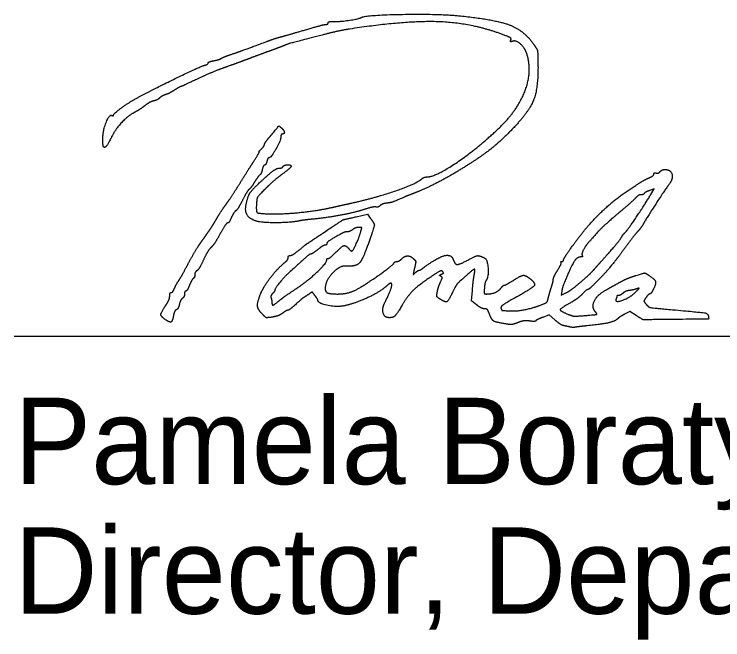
# Model space of a CAD drawing. Extents: x -6.1 to 38, y -7.7 to 22.
# Drawn here: x 25.405 to 26.554, y 4.883 to 5.897 of the extents above; entities that cross this region are included whole.
import ezdxf

# ---------------------------------------------------------------- set-up
doc = ezdxf.new("R2010")
doc.units = 0
for name, color, linetype in [('Default', 7, 'Continuous'), ('SH_Data', 7, 'Continuous'), ('SH_Text', 7, 'Continuous')]:
    doc.layers.add(name, color=color, linetype=linetype)

msp = doc.modelspace()

# ---------------------------------------------------------------- linework, layer by layer
at = {"layer": 'Default'}
for points in [[(26.437, 5.6051), (26.4423, 5.614), (26.435, 5.6114)], [(25.9596, 5.5689), (25.9776, 5.5729), (25.9823, 5.5668)], [(26.1546, 5.4261), (26.1463, 5.4324), (26.1477, 5.4495)], [(26.2926, 5.4481), (26.2916, 5.4416), (26.3002, 5.446)], [(26.2815, 5.4017), (26.2724, 5.41), (26.2618, 5.4059)], [(26.4134, 5.4088), (26.4028, 5.4156), (26.3944, 5.411)]]:
    msp.add_lwpolyline(points, dxfattribs=at)
for points in [[(25.967, 5.8915), (25.9738, 5.8957), (26.0908, 5.8979), (26.1252, 5.8946)], [(26.1252, 5.8946), (26.1845, 5.8887), (26.232, 5.8704), (26.2478, 5.8474)], [(25.8773, 5.8719), (25.8934, 5.8766), (25.9082, 5.8805), (25.9103, 5.8805)], [(25.9103, 5.8805), (25.9124, 5.8805), (25.914, 5.8817), (25.914, 5.883)], [(25.914, 5.883), (25.914, 5.8844), (25.9181, 5.8854), (25.923, 5.8853)], [(25.923, 5.8853), (25.9326, 5.885), (25.9636, 5.8893), (25.967, 5.8915)], [(26.1977, 5.8638), (26.1472, 5.8828), (26.0392, 5.8868), (25.9488, 5.873)], [(25.8384, 5.8607), (25.8437, 5.8621), (25.8612, 5.8671), (25.8773, 5.8719)], [(25.9488, 5.873), (25.9396, 5.8716), (25.9196, 5.8673), (25.9044, 5.8633)], [(25.8144, 5.8529), (25.8224, 5.8558), (25.8332, 5.8594), (25.8384, 5.8607)], [(25.9044, 5.8633), (25.8534, 5.8501), (25.8492, 5.8489), (25.8384, 5.8445)], [(26.2101, 5.8552), (26.211, 5.8577), (26.2076, 5.8601), (26.1977, 5.8638)], [(25.758, 5.8323), (25.7728, 5.8374), (25.7792, 5.8398), (25.8144, 5.8529)], [(26.2125, 5.8531), (26.2099, 5.8521), (26.2091, 5.8528), (26.2101, 5.8552)], [(26.2358, 5.8332), (26.2326, 5.843), (26.2181, 5.8553), (26.2125, 5.8531)], [(26.2478, 5.8474), (26.2528, 5.8401), (26.2537, 5.8358), (26.254, 5.8179)], [(25.8156, 5.8361), (25.8057, 5.8325), (25.7906, 5.8269), (25.782, 5.8237)], [(25.8384, 5.8445), (25.8358, 5.8435), (25.8255, 5.8397), (25.8156, 5.8361)], [(25.7286, 5.8217), (25.7336, 5.8226), (25.7387, 5.8242), (25.74, 5.8251)], [(25.74, 5.8251), (25.7414, 5.8261), (25.7495, 5.8294), (25.758, 5.8323)], [(25.782, 5.8237), (25.7735, 5.8204), (25.7573, 5.8145), (25.746, 5.8105)], [(26.1903, 5.712), (26.2213, 5.7414), (26.2451, 5.805), (26.2358, 5.8332)], [(25.602, 5.7601), (25.6323, 5.7764), (25.7059, 5.812), (25.7142, 5.8145)], [(25.7142, 5.8145), (25.7172, 5.8153), (25.7196, 5.8169), (25.7196, 5.818)], [(25.7196, 5.818), (25.7196, 5.8191), (25.7237, 5.8208), (25.7286, 5.8217)], [(26.254, 5.8179), (26.2548, 5.7772), (26.2387, 5.7375), (26.2093, 5.7076)], [(25.746, 5.8105), (25.7348, 5.8065), (25.7145, 5.798), (25.7008, 5.7915)], [(25.7008, 5.7915), (25.6872, 5.785), (25.6755, 5.7797), (25.675, 5.7797)], [(25.675, 5.7797), (25.6744, 5.7797), (25.6699, 5.7772), (25.665, 5.7741)], [(25.6502, 5.7666), (25.6469, 5.7655), (25.6428, 5.7632), (25.641, 5.7614)], [(25.665, 5.7741), (25.6601, 5.771), (25.6534, 5.7676), (25.6502, 5.7666)], [(25.566, 5.7335), (25.566, 5.7357), (25.5914, 5.7544), (25.602, 5.7601)], [(25.6313, 5.7566), (25.6277, 5.7557), (25.6211, 5.7521), (25.6164, 5.7485)], [(25.641, 5.7614), (25.6392, 5.7596), (25.6348, 5.7574), (25.6313, 5.7566)], [(25.6164, 5.7485), (25.6118, 5.7449), (25.6047, 5.7403), (25.6006, 5.7382)], [(25.5489, 5.6956), (25.549, 5.7088), (25.5596, 5.7354), (25.5638, 5.7329)], [(25.5638, 5.7329), (25.565, 5.7321), (25.566, 5.7324), (25.566, 5.7335)], [(25.6006, 5.7382), (25.5901, 5.7328), (25.5702, 5.712), (25.564, 5.6999)], [(25.8162, 5.6946), (25.8348, 5.7167), (25.8341, 5.7162), (25.8382, 5.7128)], [(25.8382, 5.7128), (25.8425, 5.7092), (25.8434, 5.7029), (25.8396, 5.7029)], [(26.0736, 5.6333), (26.0877, 5.6333), (26.1558, 5.6792), (26.1903, 5.712)], [(25.564, 5.6999), (25.5574, 5.687), (25.5521, 5.6801), (25.5502, 5.6819)], [(25.8372, 5.6979), (25.8372, 5.6923), (25.8213, 5.6645), (25.8181, 5.6645)], [(25.8396, 5.7029), (25.8383, 5.7029), (25.8372, 5.7006), (25.8372, 5.6979)], [(26.2093, 5.7076), (26.1907, 5.6887), (26.1583, 5.6638), (26.1278, 5.6449)], [(25.5502, 5.6819), (25.5494, 5.6827), (25.5488, 5.6889), (25.5489, 5.6956)], [(25.806, 5.6789), (25.8087, 5.6816), (25.8108, 5.6847), (25.8108, 5.6859)], [(25.8108, 5.6859), (25.8108, 5.6871), (25.8133, 5.691), (25.8162, 5.6946)], [(25.7933, 5.6585), (25.7988, 5.6671), (25.8029, 5.6741), (25.8023, 5.6741)], [(25.8023, 5.6741), (25.8017, 5.6741), (25.8034, 5.6763), (25.806, 5.6789)], [(25.8181, 5.6645), (25.8171, 5.6645), (25.8155, 5.6618), (25.8147, 5.6585)], [(25.7712, 5.6235), (25.7778, 5.6341), (25.7878, 5.6499), (25.7933, 5.6585)], [(25.811, 5.6525), (25.8098, 5.6525), (25.8081, 5.6493), (25.8073, 5.6454)], [(25.8147, 5.6585), (25.8138, 5.6552), (25.8122, 5.6525), (25.811, 5.6525)], [(25.854, 5.6505), (25.854, 5.6494), (25.8473, 5.6435), (25.839, 5.6374)], [(25.8408, 5.6501), (25.8426, 5.653), (25.854, 5.6534), (25.854, 5.6505)], [(25.8024, 5.6236), (25.8181, 5.6382), (25.8309, 5.6477), (25.8348, 5.6477)], [(25.8073, 5.6454), (25.8064, 5.6414), (25.8046, 5.6375), (25.8034, 5.6368)], [(25.8348, 5.6477), (25.8373, 5.6477), (25.84, 5.6488), (25.8408, 5.6501)], [(26.1278, 5.6449), (26.1086, 5.6331), (26.0674, 5.6121), (26.0532, 5.607)], [(26.442, 5.6383), (26.442, 5.6398), (26.4436, 5.6405), (26.4455, 5.6397)], [(26.4455, 5.6397), (26.4474, 5.639), (26.4502, 5.64), (26.4518, 5.6419)], [(26.4518, 5.6419), (26.4533, 5.6438), (26.457, 5.6453), (26.46, 5.6453)], [(26.46, 5.6453), (26.4694, 5.6453), (26.4731, 5.6293), (26.4657, 5.6203)], [(25.8034, 5.6368), (25.8021, 5.636), (25.7983, 5.6308), (25.7949, 5.6253)], [(25.839, 5.6374), (25.8308, 5.6313), (25.8183, 5.6204), (25.8113, 5.6132)], [(25.9536, 5.5914), (25.9906, 5.5996), (26.0569, 5.6225), (26.0654, 5.63)], [(26.0654, 5.63), (26.0675, 5.6318), (26.0712, 5.6333), (26.0736, 5.6333)], [(26.4053, 5.6149), (26.4242, 5.6272), (26.4261, 5.6283), (26.4342, 5.632)], [(26.4342, 5.632), (26.4385, 5.6339), (26.442, 5.6367), (26.442, 5.6383)], [(25.7495, 5.5905), (25.7549, 5.598), (25.7646, 5.6128), (25.7712, 5.6235)], [(25.7811, 5.5889), (25.7839, 5.602), (25.79, 5.612), (25.8024, 5.6236)], [(25.7949, 5.6253), (25.7915, 5.6198), (25.7874, 5.6142), (25.7857, 5.6129)], [(26.4657, 5.6203), (26.4616, 5.6153), (26.4287, 5.5648), (26.4256, 5.5587)], [(25.7857, 5.6129), (25.784, 5.6116), (25.7794, 5.6039), (25.7754, 5.596)], [(25.8113, 5.6132), (25.8005, 5.6023), (25.7984, 5.5986), (25.7978, 5.5904)], [(26.0532, 5.607), (26.0486, 5.6053), (26.0416, 5.6026), (26.0376, 5.6008)], [(26.3106, 5.5224), (26.3329, 5.5532), (26.3779, 5.5973), (26.4053, 5.6149)], [(26.3942, 5.5421), (26.397, 5.5441), (26.4252, 5.5856), (26.437, 5.6051)], [(26.421, 5.6045), (26.4188, 5.6045), (26.4148, 5.6021), (26.4121, 5.5991)], [(26.4263, 5.6067), (26.4256, 5.6055), (26.4232, 5.6045), (26.421, 5.6045)], [(26.435, 5.6114), (26.4309, 5.61), (26.427, 5.6079), (26.4263, 5.6067)], [(25.7754, 5.596), (25.7713, 5.588), (25.7663, 5.58), (25.7641, 5.5782)], [(26.0376, 5.6008), (26.0206, 5.5934), (26.0157, 5.5917), (26.009, 5.5909)], [(26.4121, 5.5991), (26.4094, 5.5962), (26.397, 5.5851), (26.3844, 5.5746)], [(25.7328, 5.5649), (25.7366, 5.5715), (25.7441, 5.5831), (25.7495, 5.5905)], [(25.7964, 5.5621), (25.786, 5.566), (25.7789, 5.5784), (25.7811, 5.5889)], [(25.7978, 5.5904), (25.797, 5.5769), (25.801, 5.5741), (25.8216, 5.5735)], [(25.8216, 5.5735), (25.8409, 5.573), (25.8987, 5.5791), (25.92, 5.5839)], [(25.92, 5.5839), (25.928, 5.5857), (25.9431, 5.5891), (25.9536, 5.5914)], [(25.9914, 5.5847), (25.9898, 5.5853), (25.9817, 5.5836), (25.9734, 5.5809)], [(25.9982, 5.5868), (25.9961, 5.585), (25.9931, 5.5841), (25.9914, 5.5847)], [(26.009, 5.5909), (26.0052, 5.5905), (26.0003, 5.5887), (25.9982, 5.5868)], [(25.7641, 5.5782), (25.7619, 5.5764), (25.7587, 5.5713), (25.7568, 5.5669)], [(25.9734, 5.5809), (25.957, 5.5756), (25.9119, 5.5672), (25.8881, 5.5649)], [(26.3844, 5.5746), (26.3648, 5.558), (26.3531, 5.5466), (26.3364, 5.5278)], [(25.7197, 5.5443), (25.7231, 5.549), (25.7289, 5.5583), (25.7328, 5.5649)], [(25.7511, 5.5589), (25.7498, 5.5589), (25.7444, 5.551), (25.7391, 5.5414)], [(25.7568, 5.5669), (25.755, 5.5625), (25.7524, 5.5589), (25.7511, 5.5589)], [(25.8677, 5.5622), (25.854, 5.5592), (25.8045, 5.5591), (25.7964, 5.5621)], [(25.8881, 5.5649), (25.8798, 5.5641), (25.8706, 5.5629), (25.8677, 5.5622)], [(25.9056, 5.5425), (25.9373, 5.5635), (25.9387, 5.5642), (25.9596, 5.5689)], [(25.9823, 5.5668), (25.9889, 5.558), (25.9888, 5.5531), (25.981, 5.5306)], [(26.4256, 5.5587), (26.4238, 5.5552), (26.4199, 5.5498), (26.417, 5.5465)], [(25.9538, 5.5481), (25.9512, 5.5461), (25.9473, 5.5445), (25.9451, 5.5445)], [(25.9637, 5.5517), (25.9608, 5.5516), (25.9563, 5.55), (25.9538, 5.5481)], [(25.967, 5.5451), (25.9687, 5.5509), (25.9683, 5.5517), (25.9637, 5.5517)], [(25.7062, 5.5251), (25.7103, 5.5309), (25.7164, 5.5395), (25.7197, 5.5443)], [(25.7391, 5.5414), (25.7338, 5.5317), (25.7271, 5.5217), (25.7242, 5.5192)], [(25.8664, 5.5146), (25.8801, 5.5256), (25.8782, 5.5242), (25.9056, 5.5425)], [(25.9353, 5.5414), (25.9209, 5.5335), (25.9116, 5.5271), (25.9116, 5.5251)], [(25.9451, 5.5445), (25.9428, 5.5445), (25.9384, 5.5431), (25.9353, 5.5414)], [(25.9523, 5.5133), (25.9541, 5.5133), (25.9639, 5.5345), (25.967, 5.5451)], [(26.3589, 5.4992), (26.3743, 5.5163), (26.3878, 5.5327), (26.3902, 5.537)], [(26.3902, 5.537), (26.3914, 5.5392), (26.3932, 5.5415), (26.3942, 5.5421)], [(26.417, 5.5465), (26.414, 5.5433), (26.4051, 5.532), (26.3972, 5.5213)], [(25.6873, 5.4929), (25.6936, 5.5048), (25.7021, 5.5193), (25.7062, 5.5251)], [(25.9116, 5.5251), (25.9116, 5.5239), (25.9105, 5.5229), (25.909, 5.5229)], [(25.981, 5.5306), (25.9708, 5.5007), (25.9588, 5.4876), (25.9428, 5.489)], [(26.3364, 5.5278), (26.3306, 5.5212), (26.3243, 5.5083), (26.3258, 5.5059)], [(25.7242, 5.5192), (25.7214, 5.5166), (25.7159, 5.5075), (25.7119, 5.4989)], [(25.8526, 5.5061), (25.8545, 5.5061), (25.8607, 5.5099), (25.8664, 5.5146)], [(25.8972, 5.5157), (25.8922, 5.5118), (25.8872, 5.5085), (25.8861, 5.5085)], [(25.909, 5.5229), (25.9075, 5.5229), (25.9022, 5.5197), (25.8972, 5.5157)], [(25.926, 5.5109), (25.9362, 5.5211), (25.9427, 5.5229), (25.9476, 5.5169)], [(25.9476, 5.5169), (25.9493, 5.515), (25.9514, 5.5133), (25.9523, 5.5133)], [(26.2956, 5.4991), (26.2956, 5.5005), (26.3024, 5.511), (26.3106, 5.5224)], [(26.3972, 5.5213), (26.3893, 5.5107), (26.3816, 5.5005), (26.3801, 5.4986)], [(25.8438, 5.4949), (25.8468, 5.4973), (25.8492, 5.5008), (25.8492, 5.5027)], [(25.8492, 5.5027), (25.8492, 5.5046), (25.8508, 5.5061), (25.8526, 5.5061)], [(25.8861, 5.5085), (25.8842, 5.5085), (25.8757, 5.5013), (25.8504, 5.478)], [(25.9116, 5.4982), (25.9116, 5.4999), (25.9127, 5.5013), (25.914, 5.5013)], [(25.914, 5.5013), (25.9154, 5.5013), (25.9208, 5.5057), (25.926, 5.5109)], [(26.0328, 5.5004), (26.0378, 5.5054), (26.0478, 5.5055), (26.0527, 5.5005)], [(26.0708, 5.4879), (26.0911, 5.503), (26.1138, 5.5086), (26.1168, 5.4992)], [(26.1405, 5.4988), (26.1525, 5.5054), (26.1597, 5.5062), (26.168, 5.5016)], [(26.168, 5.5016), (26.1723, 5.4991), (26.174, 5.4711), (26.1701, 5.4659)], [(26.3235, 5.5037), (26.3172, 5.5037), (26.3076, 5.4886), (26.2956, 5.4593)], [(26.3258, 5.5059), (26.3265, 5.5047), (26.3255, 5.5037), (26.3235, 5.5037)], [(25.6718, 5.4653), (25.6741, 5.4686), (25.681, 5.4811), (25.6873, 5.4929)], [(25.7119, 5.4989), (25.708, 5.4904), (25.7033, 5.4825), (25.7014, 5.4814)], [(25.8058, 5.4467), (25.8102, 5.4571), (25.8335, 5.4866), (25.8438, 5.4949)], [(25.8656, 5.4548), (25.8812, 5.4652), (25.9116, 5.4939), (25.9116, 5.4982)], [(25.9776, 5.4617), (25.9962, 5.474), (26.0186, 5.4907), (26.0204, 5.4935)], [(26.0204, 5.4935), (26.0214, 5.4952), (26.0238, 5.4965), (26.0256, 5.4965)], [(26.0256, 5.4965), (26.0274, 5.4965), (26.0307, 5.4983), (26.0328, 5.5004)], [(26.0527, 5.5005), (26.0559, 5.4974), (26.0561, 5.4949), (26.054, 5.4857)], [(26.1168, 5.4992), (26.1192, 5.4916), (26.1273, 5.4915), (26.1405, 5.4988)], [(26.2859, 5.4822), (26.2897, 5.4885), (26.2923, 5.4943), (26.2915, 5.4951)], [(26.2915, 5.4951), (26.2907, 5.4959), (26.2913, 5.4965), (26.2928, 5.4965)], [(26.2928, 5.4965), (26.2944, 5.4965), (26.2956, 5.4977), (26.2956, 5.4991)], [(26.3433, 5.4817), (26.3465, 5.4852), (26.3535, 5.4931), (26.3589, 5.4992)], [(26.3801, 5.4986), (26.3669, 5.4822), (26.3623, 5.4771), (26.3504, 5.4649)], [(25.7014, 5.4814), (25.6996, 5.4804), (25.698, 5.4775), (25.698, 5.475)], [(25.9428, 5.489), (25.9324, 5.4899), (25.9092, 5.4645), (25.9092, 5.4522)], [(26.054, 5.4857), (26.0516, 5.4755), (26.0517, 5.475), (26.0555, 5.4784)], [(26.0555, 5.4784), (26.0578, 5.4805), (26.0604, 5.4821), (26.0614, 5.4821)], [(26.0614, 5.4821), (26.0624, 5.4821), (26.0666, 5.4847), (26.0708, 5.4879)], [(26.0995, 5.4801), (26.0977, 5.4819), (26.0918, 5.4791), (26.0793, 5.4706)], [(26.0978, 5.4759), (26.1008, 5.477), (26.1013, 5.4782), (26.0995, 5.4801)], [(26.1507, 5.4743), (26.1525, 5.4838), (26.1499, 5.4842), (26.1406, 5.476)], [(26.2789, 5.4675), (26.2789, 5.4693), (26.282, 5.476), (26.2859, 5.4822)], [(26.3232, 5.4629), (26.3312, 5.4697), (26.3402, 5.4782), (26.3433, 5.4817)], [(25.6955, 5.4689), (25.6942, 5.468), (25.6914, 5.4631), (25.6893, 5.4579)], [(25.698, 5.475), (25.698, 5.4725), (25.6969, 5.4697), (25.6955, 5.4689)], [(25.8504, 5.478), (25.8413, 5.4696), (25.8276, 5.4526), (25.8276, 5.4496)], [(26.0793, 5.4706), (26.0595, 5.4572), (26.0424, 5.4401), (26.034, 5.4257)], [(26.0966, 5.4724), (26.0944, 5.4738), (26.0947, 5.4747), (26.0978, 5.4759)], [(26.0959, 5.4626), (26.0988, 5.4688), (26.099, 5.471), (26.0966, 5.4724)], [(26.1406, 5.476), (26.1247, 5.462), (26.121, 5.4575), (26.1154, 5.4462)], [(26.1477, 5.4495), (26.1485, 5.4589), (26.1498, 5.47), (26.1507, 5.4743)], [(26.2415, 5.4683), (26.2511, 5.4607), (26.2443, 5.4528), (26.2127, 5.4351)], [(26.2132, 5.4653), (26.2262, 5.4736), (26.2338, 5.4744), (26.2415, 5.4683)], [(26.2753, 5.4533), (26.2773, 5.4593), (26.2789, 5.4656), (26.2789, 5.4675)], [(26.3832, 5.4609), (26.3912, 5.4654), (26.4043, 5.4711), (26.4125, 5.4736)], [(26.4125, 5.4736), (26.4266, 5.4778), (26.4278, 5.4778), (26.4336, 5.474)], [(26.4336, 5.474), (26.4433, 5.4677), (26.4457, 5.4603), (26.441, 5.4513)], [(25.665, 5.4527), (25.6665, 5.4564), (25.6696, 5.462), (25.6718, 5.4653)], [(25.6893, 5.4579), (25.6872, 5.4528), (25.6846, 5.4485), (25.6834, 5.4485)], [(25.9292, 5.4437), (25.9422, 5.4437), (25.9613, 5.4508), (25.9776, 5.4617)], [(26.0096, 5.4575), (26.0001, 5.4484), (25.9613, 5.4296), (25.9428, 5.4251)], [(26.0067, 5.4317), (26.0108, 5.4394), (26.0172, 5.4557), (26.0172, 5.4584)], [(26.0172, 5.4584), (26.0172, 5.4615), (26.0133, 5.461), (26.0096, 5.4575)], [(26.0909, 5.4469), (26.0916, 5.4511), (26.0939, 5.4581), (26.0959, 5.4626)], [(26.1701, 5.4659), (26.1689, 5.4643), (26.1676, 5.4586), (26.1672, 5.4533)], [(26.1941, 5.4533), (26.196, 5.4559), (26.1985, 5.4581), (26.1997, 5.4581)], [(26.1997, 5.4581), (26.2009, 5.4581), (26.207, 5.4614), (26.2132, 5.4653)], [(26.2956, 5.4593), (26.2945, 5.4567), (26.2931, 5.4516), (26.2926, 5.4481)], [(26.3002, 5.446), (26.305, 5.4485), (26.3153, 5.4561), (26.3232, 5.4629)], [(26.3504, 5.4649), (26.3429, 5.4572), (26.3359, 5.4509), (26.3348, 5.4509)], [(26.3637, 5.4499), (26.3665, 5.4514), (26.3753, 5.4564), (26.3832, 5.4609)], [(25.6572, 5.4405), (25.6572, 5.4436), (25.6583, 5.4461), (25.6597, 5.4461)], [(25.6597, 5.4461), (25.661, 5.4461), (25.6634, 5.4491), (25.665, 5.4527)], [(25.6812, 5.444), (25.6812, 5.4416), (25.6797, 5.4382), (25.6778, 5.4367)], [(25.6834, 5.4485), (25.6822, 5.4485), (25.6812, 5.4465), (25.6812, 5.444)], [(25.8074, 5.4109), (25.7998, 5.4186), (25.7992, 5.4314), (25.8058, 5.4467)], [(25.8239, 5.4445), (25.8219, 5.4424), (25.8208, 5.4391), (25.8215, 5.4372)], [(25.8276, 5.4496), (25.8276, 5.4488), (25.826, 5.4465), (25.8239, 5.4445)], [(25.8341, 5.4324), (25.8416, 5.4385), (25.8468, 5.4422), (25.8656, 5.4548)], [(25.8926, 5.4412), (25.8882, 5.447), (25.8881, 5.447), (25.8814, 5.4426)], [(25.9092, 5.4522), (25.9092, 5.4471), (25.9171, 5.4437), (25.9292, 5.4437)], [(26.0955, 5.4354), (26.0905, 5.4387), (26.0897, 5.4407), (26.0909, 5.4469)], [(26.1154, 5.4462), (26.1088, 5.4325), (26.1039, 5.4299), (26.0955, 5.4354)], [(26.1672, 5.4533), (26.1667, 5.4457), (26.1674, 5.4437), (26.1705, 5.4437)], [(26.1705, 5.4437), (26.1788, 5.4437), (26.1908, 5.4486), (26.1941, 5.4533)], [(26.2706, 5.4363), (26.2713, 5.4397), (26.2734, 5.4474), (26.2753, 5.4533)], [(26.3263, 5.444), (26.3227, 5.4402), (26.3146, 5.434), (26.3083, 5.4304)], [(26.3348, 5.4509), (26.3337, 5.4509), (26.3299, 5.4478), (26.3263, 5.444)], [(26.3466, 5.4155), (26.3406, 5.4229), (26.3504, 5.4426), (26.3637, 5.4499)], [(26.3806, 5.4356), (26.3781, 5.4291), (26.4036, 5.438), (26.412, 5.4467)], [(26.3916, 5.4449), (26.3895, 5.443), (26.3864, 5.4413), (26.3849, 5.4413)], [(26.4026, 5.4495), (26.3988, 5.449), (26.3938, 5.4469), (26.3916, 5.4449)], [(26.4144, 5.4522), (26.4118, 5.4512), (26.4065, 5.45), (26.4026, 5.4495)], [(26.412, 5.4467), (26.4175, 5.4522), (26.4181, 5.4536), (26.4144, 5.4522)], [(26.4351, 5.4437), (26.4339, 5.4437), (26.4313, 5.4411), (26.4292, 5.4379)], [(26.441, 5.4513), (26.4389, 5.4471), (26.4362, 5.4437), (26.4351, 5.4437)], [(25.6514, 5.4262), (25.6546, 5.431), (25.6572, 5.4374), (25.6572, 5.4405)], [(25.6778, 5.4367), (25.6759, 5.4351), (25.6736, 5.4306), (25.6728, 5.4266)], [(25.8215, 5.4372), (25.8222, 5.4353), (25.8228, 5.4322), (25.8228, 5.4303)], [(25.8228, 5.4303), (25.8228, 5.4255), (25.8263, 5.4261), (25.8341, 5.4324)], [(25.8814, 5.4426), (25.8731, 5.4372), (25.8706, 5.4352), (25.8594, 5.4251)], [(25.8972, 5.4338), (25.8972, 5.4346), (25.8951, 5.438), (25.8926, 5.4412)], [(25.9428, 5.4251), (25.93, 5.422), (25.8974, 5.4282), (25.8972, 5.4338)], [(26.2127, 5.4351), (26.1995, 5.4276), (26.1933, 5.4228), (26.1941, 5.4206)], [(26.2579, 5.4256), (26.2667, 5.429), (26.2696, 5.4315), (26.2706, 5.4363)], [(26.382, 5.4403), (26.382, 5.4398), (26.3814, 5.4376), (26.3806, 5.4356)], [(26.3849, 5.4413), (26.3833, 5.4413), (26.382, 5.4409), (26.382, 5.4403)], [(26.4292, 5.4379), (26.4257, 5.4326), (26.4257, 5.4317), (26.4295, 5.427)], [(25.6498, 5.4025), (25.6427, 5.4074), (25.6432, 5.4141), (25.6514, 5.4262)], [(25.6728, 5.4266), (25.6719, 5.4227), (25.6698, 5.4189), (25.6681, 5.4182)], [(25.8594, 5.4251), (25.8546, 5.4208), (25.8497, 5.4173), (25.8486, 5.4173)], [(26.0134, 5.4053), (26.005, 5.4053), (26.001, 5.4211), (26.0067, 5.4317)], [(26.034, 5.4257), (26.0259, 5.4116), (26.0195, 5.4053), (26.0134, 5.4053)], [(26.1676, 5.4197), (26.165, 5.4197), (26.1592, 5.4226), (26.1546, 5.4261)], [(26.208, 5.4163), (26.2186, 5.4157), (26.2447, 5.4206), (26.2579, 5.4256)], [(26.3083, 5.4304), (26.2903, 5.42), (26.2893, 5.4167), (26.3022, 5.4111)], [(26.4295, 5.427), (26.4332, 5.4225), (26.4382, 5.4214), (26.4721, 5.4183)], [(25.6681, 5.4182), (25.6663, 5.4175), (25.6642, 5.4134), (25.6634, 5.409)], [(25.8236, 5.4063), (25.8149, 5.405), (25.8128, 5.4056), (25.8074, 5.4109)], [(25.8401, 5.4126), (25.8366, 5.41), (25.8291, 5.4072), (25.8236, 5.4063)], [(25.8486, 5.4173), (25.8475, 5.4173), (25.8437, 5.4152), (25.8401, 5.4126)], [(26.1751, 5.4119), (26.1732, 5.4171), (26.1707, 5.4197), (26.1676, 5.4197)], [(26.2005, 5.3954), (26.1854, 5.3978), (26.1786, 5.4023), (26.1751, 5.4119)], [(26.1941, 5.4206), (26.1954, 5.4172), (26.1961, 5.417), (26.208, 5.4163)], [(26.3022, 5.4111), (26.3091, 5.4082), (26.3155, 5.4076), (26.329, 5.4087)], [(26.329, 5.4087), (26.3486, 5.4103), (26.3503, 5.411), (26.3466, 5.4155)], [(26.3944, 5.411), (26.3898, 5.4086), (26.3845, 5.405), (26.3827, 5.4032)], [(26.4721, 5.4183), (26.5211, 5.4138), (26.5294, 5.4122), (26.5303, 5.4074)], [(25.6634, 5.409), (25.6616, 5.3992), (25.6574, 5.3973), (25.6498, 5.4025)], [(26.2404, 5.3999), (26.2347, 5.4007), (26.2274, 5.3997), (26.2216, 5.3973)], [(26.2505, 5.4002), (26.2501, 5.3994), (26.2456, 5.3992), (26.2404, 5.3999)], [(26.2618, 5.4059), (26.256, 5.4037), (26.2509, 5.4011), (26.2505, 5.4002)], [(26.2962, 5.3923), (26.2932, 5.3929), (26.2866, 5.3972), (26.2815, 5.4017)], [(26.3827, 5.4032), (26.3789, 5.3995), (26.3575, 5.3946), (26.334, 5.3922)], [(26.46, 5.4023), (26.4243, 5.402), (26.424, 5.402), (26.4134, 5.4088)], [(26.5303, 5.4074), (26.5311, 5.4032), (26.5292, 5.4031), (26.46, 5.4023)], [(26.2216, 5.3973), (26.2146, 5.3946), (26.209, 5.394), (26.2005, 5.3954)], [(26.3064, 5.3901), (26.3038, 5.3907), (26.2992, 5.3916), (26.2962, 5.3923)], [(26.3148, 5.3899), (26.3129, 5.3895), (26.3091, 5.3896), (26.3064, 5.3901)], [(26.334, 5.3922), (26.3255, 5.3913), (26.3168, 5.3903), (26.3148, 5.3899)]]:
    msp.add_open_spline(points, degree=2, dxfattribs=at)
at = {"layer": 'SH_Data'}
msp.add_line((25.4051, 5.3756), (28.9051, 5.3756), dxfattribs=at)

# ---------------------------------------------------------------- texts
at = {"layer": 'SH_Text'}
for s, p in [('Pamela Boratyn', (25.4051, 5.1356)), ('Director, Department of Transportation', (25.4051, 4.9256))]:
    msp.add_text(s, height=0.14, dxfattribs=at).set_placement(p)

doc.saveas('drawing.dxf')
